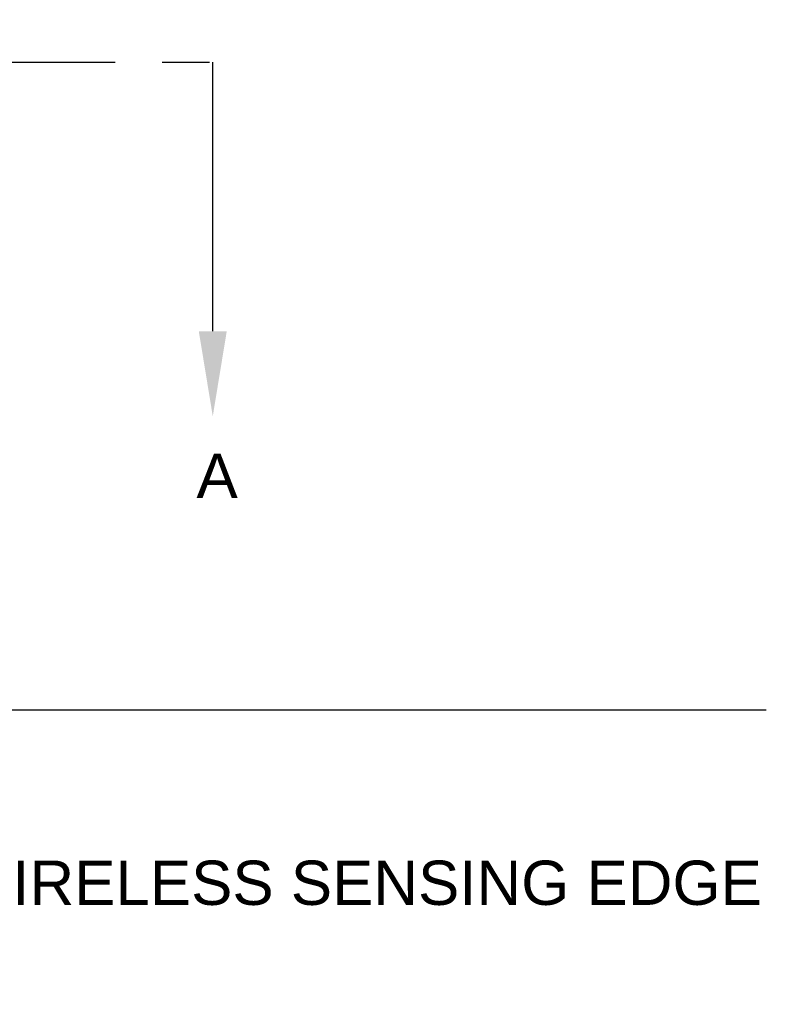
# Model space of a CAD drawing. Header units: inches. Extents: x 170 to 284, y 215 to 248.
# Tile 904 of 1056: x 231.53 to 233.11, y 239.16 to 241.24. Entities that reach past the tile are written whole.
import ezdxf
from ezdxf import colors
from ezdxf.entities.mleader import LeaderData, LeaderLine
from ezdxf.math import Vec2, Vec3

# ---------------------------------------------------------------- set-up
doc = ezdxf.new("R2010")
doc.units = ezdxf.units.IN
doc.header["$LTSCALE"] = 0.25
doc.header["$MEASUREMENT"] = 0
doc.linetypes.add('CENTER', pattern=[2, 1.25, -0.25, 0.25, -0.25])
for name, color, linetype in [('ANNOTATIONS', 1, 'Continuous'), ('LH FRONT OF HOOD', 7, 'Continuous'), ('LH TOP OF HOOD', 7, 'Continuous'), ('SECTION CUTS', 6, 'CENTER')]:
    doc.layers.add(name, color=color, linetype=linetype)
doc.styles.add('ARIAL', font='arial.ttf', dxfattribs={"height": 0.09375})
doc.styles.get("Standard").update_dxf_attribs({"font": 'romans.shx'})

msp = doc.modelspace()

# ---------------------------------------------------------------- linework, layer by layer
at = {"layer": 'LH FRONT OF HOOD'}
msp.add_line((233.10897, 239.78003), (225.37282, 239.78003), dxfattribs=at)
at = {"layer": 'LH TOP OF HOOD'}
msp.add_line((233.10897, 239.78003), (225.37282, 239.78003), dxfattribs=at)
at = {"layer": 'SECTION CUTS'}
msp.add_line((226.51802, 241.15184), (231.93738, 241.15184), dxfattribs=at)

# ---------------------------------------------------------------- texts
at = {"layer": 'SECTION CUTS', "style": 'ARIAL'}
msp.add_text('A', height=0.09375, dxfattribs=at).set_placement((231.9029, 240.22941))

# ---------------------------------------------------------------- leaders
at = {"layer": 'ANNOTATIONS'}
ml = msp.add_multileader_mtext('Standard', dxfattribs=at)
ml.set_content('WIRELESS SENSING EDGE', color=256, style='ARIAL')
ml.set_leader_properties()
ml.build(insert=Vec2(0, 0))
ml.multileader.update_dxf_attribs({"dogleg_length": 0.36, "arrow_head_size": 0.09375})
ctx = ml.context
ctx.base_point, ctx.char_height, ctx.arrow_head_size, ctx.landing_gap_size, ctx.plane_origin = Vec3(231.29948, 239.41396), 0.09375, 0.09375, 0.09, Vec3(230.51444, 238.98073)
notes = []
notes.append((ctx, [(0, (1, 1, 0), (231.20152, 239.41396), (1, 0), 0.09796, [(0, [(230.81735, 239.78003)], 0, [])])]))
ctx.mtext.insert, ctx.mtext.flow_direction = Vec3(231.38948, 239.46163), 5
at = {"layer": 'SECTION CUTS'}
ml = msp.add_multileader_mtext('Standard', dxfattribs=at)
ml.set_content('', color=256)
ml.set_leader_properties()
ml.build(insert=Vec2(0, 0))
ml.multileader.update_dxf_attribs({"dogleg_length": 0, "arrow_head_size": 0.18})
ctx = ml.context
ctx.base_point, ctx.char_height, ctx.arrow_head_size, ctx.landing_gap_size, ctx.plane_origin = Vec3(231.93738, 241.15184), 0.18, 0.18, 0, Vec3(231.93738, 240.40232)
notes.append((ctx, [(0, (1, 1, 0), (231.93738, 241.15184), (1, 0), 0, [(0, [(231.93738, 240.40232)], 0, [])])]))
ctx.mtext.insert, ctx.mtext.flow_direction = Vec3(231.93738, 241.24184), 5
for ctx, leaders in notes:
    for number, flags, end, landing, length, lines in leaders:
        leader = LeaderData()
        leader.index, (leader.has_last_leader_line, leader.has_dogleg_vector, leader.attachment_direction) = number, flags
        leader.last_leader_point, leader.dogleg_vector, leader.dogleg_length = Vec3(end), Vec3(landing), length
        for number, points, colour, breaks in lines:
            line = LeaderLine()
            line.index, line.vertices, line.color, line.breaks = number, Vec3.list(points), colors.encode_raw_color(colour), breaks
            leader.lines.append(line)
        ctx.leaders.append(leader)

doc.saveas('drawing.dxf')
